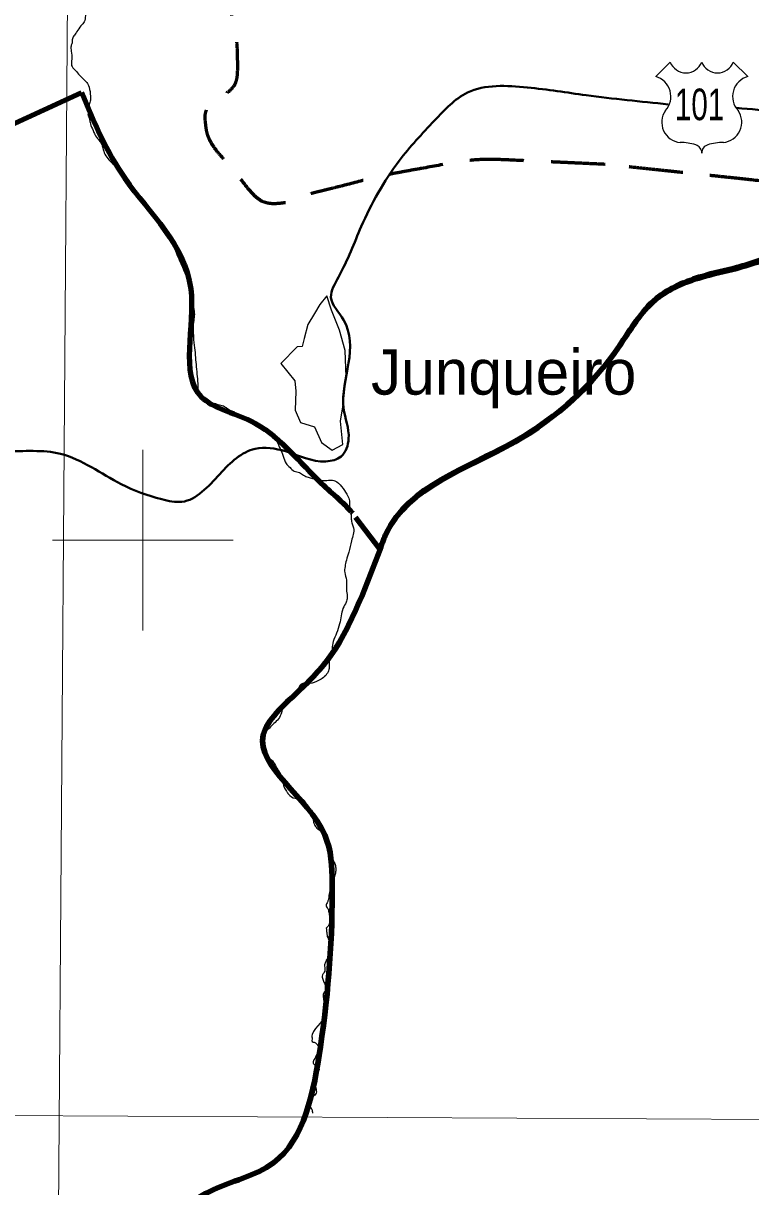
# Model space of a CAD drawing. Extents: x 553962 to 842807, y 8883888 to 9032388.
# Drawn here: x 773676 to 781727, y 8892842 to 8905725 of the extents above; entities that cross this region are included whole.
import ezdxf
from ezdxf.enums import TextEntityAlignment as Align

# ---------------------------------------------------------------- set-up
doc = ezdxf.new("R2010")
doc.units = 0
doc.header["$LTSCALE"] = 200
doc.linetypes.add('MEDIUM_DASHED', pattern=[4.5, 3, -1.5])
for name, color, linetype, lineweight in [('1', 7, 'Continuous', 13), ('10', 7, 'MEDIUM_DASHED', 60), ('12', 7, 'Continuous', 25), ('2', 7, 'Continuous', 13), ('21', 7, 'Continuous', 25), ('24', 7, 'Continuous', 25), ('48', 7, 'Continuous', 25), ('9', 7, 'Continuous', 90)]:
    doc.layers.add(name, color=color, linetype=linetype, lineweight=lineweight)
doc.layers.add('41', color=7, linetype='Continuous')

msp = doc.modelspace()

# ---------------------------------------------------------------- linework, layer by layer
at = {"layer": '1'}
for points in [[(774987.1, 9020818), (774482.3, 8948876), (774053.6, 8890875.3)], [(564751.7, 8894587.5), (664411.9, 8894209.9), (791388.5, 8893536.2)]]:
    msp.add_lwpolyline(points, dxfattribs=at)
at = {"layer": '10'}
for points in [[(780116.2, 8904162.2), (779769.4, 8904177.9), (779422.6, 8904193.7), (779075.8, 8904209.5), (778695.9, 8904226.8), (778318.1, 8904159.8), (777941, 8904091.2), (777596, 8904028.4), (777262.1, 8903937.2), (776924.3, 8903854.6), (776803.3, 8903825.1), (776686.8, 8903750.4), (776569.7, 8903736.3), (776304.5, 8903704.6), (776099.5, 8903983.3), (775884, 8904233.1), (775776.3, 8904358), (775709.2, 8904488.3), (775694.9, 8904611.7), (775670.8, 8904818.6), (776050.4, 8904994.8), (776049.5, 8905226.7), (776047.7, 8905694.5), (775846.8, 8906171.8), (775860.4, 8906646.1), (775878.9, 8907296.2), (776043.6, 8907946.8), (776074.4, 8908597), (776108.2, 8909310.3), (775454.3, 8910013.8), (775625.2, 8910702.5), (775746.8, 8911192.8), (776625.7, 8911182.1), (776831, 8911648.8), (777030.2, 8912101.5), (777228.1, 8912557.1), (777420.7, 8913014.1), (777556.6, 8913336.6), (777687.6, 8913670.8), (777822.6, 8913984), (777919.6, 8914208.9), (778290.2, 8914361.2), (778319.1, 8914551.8), (778353.9, 8914781.3), (778054.2, 8915076.5), (777751.7, 8915261.5), (777515.3, 8915405.9), (777278.6, 8915289.1), (777042.4, 8915285.1), (776916.2, 8915283), (776790.1, 8915252.3), (776664.1, 8915261.5), (776484.7, 8915274.5), (776355.7, 8915449.8), (776238.5, 8915592.7), (776104.7, 8915755.7), (776352.4, 8916067), (776214.8, 8916207.7), (776079, 8916346.7), (775768.6, 8916238.7), (775623.8, 8916349.7), (775431, 8916497.3), (775387.1, 8916881.7), (775127.3, 8916988.4), (774292.1, 8917331.5), (773439.5, 8917458.1), (772578.9, 8917506.5), (772178.6, 8917529.1), (771773.4, 8917358), (771373.1, 8917411.9), (771257.5, 8917427.5), (771157.3, 8917493.9), (771065.7, 8917577.5), (770748.6, 8917866.7), (770887.1, 8918430.9), (770592.8, 8918689.4), (770430.6, 8918831.9), (770160.1, 8918847), (770001.8, 8918996.9), (769746.9, 8919238.3), (769557.2, 8919552.6), (769292.5, 8919801.2), (768866.2, 8920201.6), (768426.7, 8920562), (767897.5, 8920818.5), (767600.3, 8920962.5), (767240, 8920922), (766928.1, 8920842.2), (766588, 8920755), (766267.8, 8920606.4), (765982.4, 8920369), (765805, 8920221.5), (765830.9, 8919932), (765651.4, 8919801.2), (765249.7, 8919508.7), (764806.4, 8919315.8), (764351, 8919115.2), (764017, 8918968.1), (763624.4, 8918749.5), (763310.7, 8918831.3)], [(791022.3, 8893525.2), (790998.2, 8893563.9), (790976.6, 8893603.6), (790958.1, 8893644.5), (790880.2, 8893816.2), (791122.9, 8894067.7), (791029, 8894235.9), (790852.2, 8894552.3), (790416.6, 8894713.7), (790248.8, 8895040.2), (789991.8, 8895540), (789801.8, 8896089), (789539.5, 8896601.6), (789389.9, 8896893.9), (789208, 8897169.4), (789019.3, 8897429.6), (788807, 8897722.3), (788164.5, 8897350), (787931.7, 8897595.2), (787591, 8897954.1), (788384.1, 8898805.4), (788002.7, 8899203.9), (787861.3, 8899351.5), (787702.7, 8899501.4), (787506.2, 8899535.1), (787264.2, 8899576.4), (787007.5, 8899544.7), (786773.2, 8899487.7), (786501.3, 8899421.7), (786253.1, 8899206.1), (785969.3, 8899203.9), (785544.1, 8899200.5), (785118.3, 8899243), (784692.6, 8899251.2), (784401.1, 8899256.7), (784109.1, 8899218.1), (783817.8, 8899251.2), (783638, 8899271.6), (783485.4, 8899384.8), (783321.3, 8899464.1), (783173.4, 8899535.5), (783015.8, 8899578.3), (782895.7, 8899700.7), (782822.6, 8899775.1), (782797.6, 8899870.5), (782753.9, 8899960.9), (782611.3, 8900255.4), (782322.4, 8900533.2), (782376.2, 8900850.2), (782436.3, 8901204.9), (782502.5, 8901559.9), (782565.3, 8901914.8), (782589, 8902048.8), (782624.6, 8902183.3), (782636.2, 8902316.9), (782646.1, 8902429.7), (782572.9, 8902537.7), (782541.7, 8902648.1), (782486, 8902845.1), (782430.9, 8903042.4), (782376.2, 8903239.6), (782342.1, 8903362), (782520.6, 8903499.3), (782423.5, 8903618.1), (782156.2, 8903944.9), (781802, 8903983.3), (781454.1, 8904020.2), (781008.1, 8904067.5), (780562.1, 8904114.9), (780116.2, 8904162.2)]]:
    msp.add_open_spline(points, degree=3, dxfattribs=at)
at = {"layer": '12', "lineweight": 40}
for points in [[(781569.2, 8904786.7), (782039.7, 8904747.1), (782669.3, 8904708.5), (783006.7, 8904747.1), (783373.7, 8904928.3), (783777.7, 8905132.8), (784291.7, 8905049.2), (784468.4, 8905065.3), (784754.3, 8905737.1), (785107.7, 8905939.5), (785694.7, 8905935.1), (786283.6, 8906023.1), (786505.7, 8906018.9), (787086.7, 8905742.8), (787462.6, 8905479.4)], [(762623.9, 8893658.6), (765112.7, 8894889), (765616.1, 8895112.7), (766035.6, 8895168.6), (766622.8, 8895168.6), (767098.2, 8895308.5), (767433.8, 8895644), (767797.3, 8896343.2), (767965.1, 8896650.8), (768216.8, 8896818.6), (768636.3, 8897489.7), (769335.4, 8898552.4), (769698.9, 8899027.8), (770118.4, 8899810.8), (770454, 8900314.2), (770957.3, 8900677.7), (771712.4, 8900845.5), (772663.2, 8901013.3), (773474.2, 8900985.3), (774089.4, 8900957.3), (774760.5, 8900621.8), (775208, 8900454), (775431.7, 8900426), (775851.2, 8900733.6), (776242.7, 8901013.3), (776578.2, 8900985.3), (777025.7, 8900873.4), (777193.5, 8900929.4), (777277.3, 8901125.1), (777221.4, 8901460.7), (777277.3, 8901964.1), (777221.4, 8902439.5), (777081.6, 8902691.1), (777165.5, 8902914.9), (777417.2, 8903474.2), (777836.6, 8904201.2), (778228.2, 8904648.7), (778591.7, 8904956.3), (779254.3, 8905013.8), (779906, 8904928.3), (780814.8, 8904826.8)]]:
    msp.add_spline(points, degree=3, dxfattribs=at)
at = {"layer": '2'}
for p, q in [((775000, 8899000), (775000, 8901000)), ((774000, 8900000), (776000, 8900000))]:
    msp.add_line(p, q, dxfattribs=at)
at = {"layer": '21'}
msp.add_lwpolyline([(777212.9, 8901059.9), (777186.4, 8901318), (777216.7, 8901500.2), (777250.9, 8901811.5), (777239.5, 8902100), (777175, 8902327.7), (777087.7, 8902547.9), (777034.5, 8902707.3), (776958.6, 8902612.4), (776897.9, 8902509.9), (776825.7, 8902388.4), (776784, 8902232.8), (776761.2, 8902145.5), (776708.1, 8902141.7), (776525.9, 8901955.7), (776681.5, 8901765.9), (776692.9, 8901652), (776685.3, 8901439.5), (776746, 8901302.8), (776897.9, 8901257.2), (776977.6, 8901082.6), (777095.2, 8900999.1)], close=True, dxfattribs=at)
at = {"layer": '24'}
for points in [[(774185.6, 8908665.7), (774206.6, 8908640.3), (774262.2, 8908604.4), (774377, 8908558), (774477.9, 8908507), (774520.8, 8908450.2), (774556.7, 8908357.5), (774590.3, 8908228.8), (774637.8, 8908089.7), (774657, 8907966.8), (774646.5, 8907852.1), (774629.1, 8907712.9), (774632.6, 8907601.7), (774636.1, 8907542.5), (774608.3, 8907500.8), (774570, 8907459.1), (774545.7, 8907382.6), (774537.9, 8907322.4), (774546.2, 8907252.2), (774566.8, 8907147.9), (774572, 8907048.8), (774582.3, 8906929.1), (774580.2, 8906846.2), (774553.4, 8906721.3), (774483.2, 8906572.6), (774441.9, 8906478.6), (774411, 8906374.3), (774403.7, 8906304.8), (774420.2, 8906190.2), (774426.4, 8906138.5), (774400.6, 8906085.9), (774376.9, 8906034.2), (774372.8, 8905948.5), (774375.9, 8905877.3), (774365.5, 8905808.1), (774350, 8905739.9), (774314.9, 8905694.5), (774270.6, 8905633.5), (774243.7, 8905593.3), (774221, 8905553), (774216.9, 8905506.5), (774205.5, 8905472.4), (774207.6, 8905414.6), (774213.8, 8905325.8), (774211.7, 8905257.6), (774247.8, 8905209.1), (774287.1, 8905162.6), (774350, 8905098.6), (774387.2, 8905056.3), (774415, 8904970.4), (774420.2, 8904906.4), (774418.1, 8904863), (774400.6, 8904807.3), (774394.4, 8904756.7), (774392.3, 8904706.1)], [(774392.3, 8904706.1), (774408.8, 8904660.6), (774419.2, 8904612.1), (774449.1, 8904536.7), (774468.7, 8904491.3), (774507.9, 8904436.5), (774539.9, 8904392.1), (774556.5, 8904343.6), (774580.2, 8904274.3), (774623.5, 8904211.3), (774744.3, 8904094.6), (774766, 8904064.6), (774795.9, 8904014), (774839.2, 8903964.5), (774905.3, 8903868.4), (774960, 8903815.8), (775000.3, 8903755.9), (775044.6, 8903704.2), (775089, 8903634), (775153, 8903546.6), (775202.6, 8903472.3), (775237.7, 8903411.4), (775282, 8903354.6), (775350.7, 8903226.5), (775418.8, 8903065.4), (775490, 8902901.2), (775526.5, 8902794.9), (775551.6, 8902675.7), (775557.9, 8902600.4), (775569.2, 8902517.7), (775565.4, 8902451.2), (775555.4, 8902374.6), (775557.9, 8902305.6), (775559.1, 8902246.7), (775571.7, 8902131.1), (775590.5, 8901919), (775608, 8901708.2), (775616.8, 8901634.1), (775655.7, 8901576.4), (775685.8, 8901541.2), (775722.2, 8901524.9), (775773.6, 8901522.4), (775835.1, 8901502.3), (775892.8, 8901487.2), (775930.4, 8901462.2), (775995.7, 8901423.2), (776059.7, 8901389.4), (776242.1, 8901296.3), (776356.3, 8901236.1), (776415.2, 8901188.4), (776484.2, 8901094.3), (776518.1, 8901016.4), (776553.2, 8900932.3), (776584.6, 8900849.5), (776628.5, 8900806.8)], [(776628.5, 8900806.8), (776674.9, 8900766.7), (776732.6, 8900749.1), (776779, 8900721.5), (776828, 8900697.7), (776930.8, 8900676.3), (776998.6, 8900661.2), (777071.3, 8900666.3), (777125.3, 8900657.5), (777199.6, 8900594.6), (777257.3, 8900509.2), (777283.7, 8900452.8), (777287.4, 8900381.2), (777303.7, 8900309.7), (777306.2, 8900235.6), (777316.3, 8900180.4), (777331.3, 8900136.5), (777307.5, 8899993.4), (777279.9, 8899869.1), (777252.3, 8899778.8), (777237.2, 8899709.7), (777233.4, 8899642.9), (777253.5, 8899560.1), (777253.5, 8899499.9), (777253.5, 8899437.1), (777262.3, 8899365.6), (777249.8, 8899315.4), (777214.6, 8899245.1), (777194.6, 8899163.5), (777177, 8899075.6), (777144.4, 8898972.7), (777105.5, 8898878.2), (777094.2, 8898801.6), (777077.8, 8898718.8), (777062.8, 8898654.8), (777060.3, 8898580.7), (777042.7, 8898530.5), (776998.8, 8898480.3), (776944.9, 8898447.7), (776847, 8898412.5), (776791.8, 8898415.1), (776769.2, 8898415.1), (776723.4, 8898359.3), (776713.4, 8898317.9), (776678.3, 8898272.7), (776641.9, 8898253.9), (776613, 8898251.4), (776586.7, 8898237.6), (776566.6, 8898203.7), (776551.6, 8898159.8), (776534, 8898089.5), (776500.1, 8898022.9), (776449.9, 8897971.5), (776401, 8897921.3), (776365.9, 8897887.4)], [(776365.9, 8897887.4), (776337, 8897852.2), (776322, 8897817.1), (776310.7, 8897755.6), (776314.5, 8897724.2), (776345.8, 8897655.4), (776379.7, 8897601.5), (776422.3, 8897570.1), (776466.2, 8897507.3), (776502.6, 8897448.3), (776539, 8897370.5), (776552.8, 8897306.5), (776564.1, 8897265.1), (776587.9, 8897223.7), (776611.8, 8897188.5), (776684.5, 8897143.3), (776759.8, 8897134.6), (776784.9, 8897119.5), (776803.7, 8897075.6), (776837.6, 8897037.9), (776875.2, 8896999), (776882.7, 8896955.1), (776887.8, 8896884.8), (776899.1, 8896853.4), (776925, 8896814.1), (776977.7, 8896777.7), (777001.5, 8896757.6), (777016.6, 8896726.3), (777024.1, 8896688.6), (777030.3, 8896627.1), (777039.1, 8896585.7), (777056.7, 8896540.5), (777073, 8896504.1), (777101.9, 8896467.7), (777118.2, 8896433.8), (777133.2, 8896384.9), (777134.5, 8896338.4), (777128.2, 8896303.3), (777113.2, 8896253.1), (777096.8, 8896212.9), (777085.6, 8896182.8), (777065.4, 8896101.2), (777056.7, 8896071.1), (777056.7, 8896043.5), (777050.4, 8896017.1), (777040.3, 8895985.7), (777029.1, 8895963.1), (777031.6, 8895941.8), (777045.4, 8895923), (777057.9, 8895882.8), (777067.9, 8895833.9), (777067.9, 8895778.6), (777059.2, 8895742.2), (777040.3, 8895717.1), (777029.1, 8895705.8)], [(777029.1, 8895705.8), (777034.1, 8895656.9), (777037.8, 8895625.5), (777057.9, 8895576.6), (777080.5, 8895531.4), (777089.3, 8895497.5), (777085.5, 8895461.1), (777069.2, 8895412.1), (777051.6, 8895380.8), (777030.3, 8895349.4), (777017.8, 8895319.3), (777011.5, 8895297.9), (777015.2, 8895243.3), (777007.7, 8895217), (776988.9, 8895186.8), (776985.1, 8895163), (776990.1, 8895139.1), (777009, 8895096.5), (777021.5, 8895051.3), (777025.3, 8895023.7), (777002.7, 8894991), (776993.9, 8894953.4), (777001.4, 8894903.2), (776998.9, 8894847.9), (777001.4, 8894802.8), (777011.5, 8894772.7), (776873.4, 8894529.4), (776869.7, 8894500.5), (776873.4, 8894477.9), (776873.4, 8894449.1), (776896, 8894441.5), (776946.2, 8894401.4), (776968.8, 8894385.1), (776941.2, 8894328.6), (776893.5, 8894247), (776883.5, 8894226.9), (776894.7, 8894198), (776918.6, 8894176.7), (776948.7, 8894154.1), (776944.9, 8894129), (776931.1, 8894110.2), (776907.3, 8894075), (776887.2, 8894046.2), (776884.7, 8894021.1), (776893.5, 8893983.4), (776909.8, 8893950.8), (776916.1, 8893923.2), (776921.1, 8893893), (776912.3, 8893867.9), (776865.9, 8893832.8), (776847.1, 8893812.7), (776838.3, 8893767.5), (776840.8, 8893739.9), (776868.4, 8893699.8), (776877.2, 8893658.3)]]:
    msp.add_spline(points, degree=3, dxfattribs=at)
at = {"layer": '48'}
for p, q in [((780675.3, 8905135.7), (780835.3, 8905295.6)), ((781534.6, 8905295.6), (781694.5, 8905135.7))]:
    msp.add_line(p, q, dxfattribs=at)
for centre, radius, start, end in [((781010.1, 8905362.6), 187.2, 200.95927, 339.04073), ((781359.7, 8905362.6), 187.2, 200.95927, 339.04073), ((780613.3, 8904913.8), 230.3, 317.5721, 74.36886), ((781756.6, 8904913.8), 230.3, 105.62774, 222.4279), ((780966.8, 8904628.7), 224.7, 144.73733, 264.65778), ((781403.1, 8904628.7), 224.7, 275.34222, 35.26267), ((780944.8, 8903815.2), 589.7, 72.89371, 89.90057), ((781425, 8903815.2), 589.7, 90.09943, 107.10629), ((781090.6, 8904288.6), 94.4, 357.69345, 72.92955), ((781279.3, 8904288.6), 94.4, 107.07045, 182.30655)]:
    msp.add_arc(centre, radius, start, end, dxfattribs=at)
at = {"layer": '9'}
for p, q in [((770082.7, 8903005.7), (774319.9, 8904959.2)), ((770082.7, 8903005.7), (774319.9, 8904959.2)), ((777354.4, 8900257.2), (777624.3, 8899897)), ((777354.4, 8900257.2), (777624.3, 8899897)), ((777421.5, 8899378.1), (777624.7, 8899897.9)), ((777421.5, 8899378.1), (777624.7, 8899897.9)), ((777421.5, 8899378.1), (777624.7, 8899897.9)), ((777433.4, 8899408.6), (777636.6, 8899928.4)), ((777433.4, 8899408.6), (777636.6, 8899928.4))]:
    msp.add_line(p, q, dxfattribs=at)
for points in [[(774319.9, 8904959.2), (774800.3, 8904008.1), (775529.3, 8902785.1), (775645.2, 8901589.1), (776191.3, 8901322.2), (776927.4, 8900677), (777301.9, 8900321), (777321.5, 8900299.2)], [(774319.9, 8904959.2), (774800.3, 8904008.1), (775529.3, 8902785.1), (775645.2, 8901589.1), (776191.3, 8901322.2), (776927.4, 8900677), (777301.9, 8900321), (777321.5, 8900299.2)], [(777620.1, 8899886), (777691.7, 8900069.3), (779119.3, 8901090.4), (780268.4, 8902140.2), (780678.4, 8902667.1), (781187.2, 8902914.3), (781568, 8903011), (782101.4, 8903181.8), (783345.6, 8903521.3), (787274.1, 8903777.8), (790089.1, 8904149.1), (791909.3, 8903747.2), (792712.2, 8902876.5), (792837.1, 8902672.3), (793449.8, 8902739.1)], [(777620.1, 8899886), (777691.7, 8900069.3), (779119.3, 8901090.4), (780268.4, 8902140.2), (780678.4, 8902667.1), (781187.2, 8902914.3), (781568, 8903011), (782101.4, 8903181.8), (783345.6, 8903521.3), (787274.1, 8903777.8), (790089.1, 8904149.1), (791909.3, 8903747.2), (792712.2, 8902876.5), (792837.1, 8902672.3), (793449.8, 8902739.1)], [(777624.7, 8899897.9), (777696.4, 8900081.2), (779123.9, 8901102.4), (780273.1, 8902152.2), (780683, 8902679.1), (781191.8, 8902926.2), (781572.6, 8903022.9), (782106.1, 8903193.7), (783350.3, 8903533.3), (787278.8, 8903789.8), (790093.8, 8904161), (791914, 8903759.1), (792716.9, 8902888.4), (792841.7, 8902684.3), (793454.5, 8902751.1)], [(777624.7, 8899897.9), (777696.4, 8900081.2), (779123.9, 8901102.4), (780273.1, 8902152.2), (780683, 8902679.1), (781191.8, 8902926.2), (781572.6, 8903022.9), (782106.1, 8903193.7), (783350.3, 8903533.3), (787278.8, 8903789.8), (790093.8, 8904161), (791914, 8903759.1), (792716.9, 8902888.4), (792841.7, 8902684.3), (793454.5, 8902751.1)], [(777421.5, 8899378.1), (777078.1, 8898719.8), (776715, 8898321.5), (776332.1, 8897844.8), (777012.8, 8896738.4), (777094.5, 8896207.1), (776964.6, 8894389.8), (776444.2, 8893106.5), (775732.1, 8892785.8), (775246.9, 8892335.8), (775165.8, 8891754.3), (775186.4, 8891222.2), (775285, 8890917.2), (775409.2, 8890637.1), (775534, 8890433), (775531.3, 8890129.1), (775519.2, 8889836.8)], [(777421.5, 8899378.1), (777078.1, 8898719.8), (776715, 8898321.5), (776332.1, 8897844.8), (777012.8, 8896738.4), (777094.5, 8896207.1), (776964.6, 8894389.8), (776444.2, 8893106.5), (775732.1, 8892785.8), (775246.9, 8892335.8), (775165.8, 8891754.3), (775186.4, 8891222.2), (775285, 8890917.2), (775409.2, 8890637.1), (775534, 8890433), (775531.3, 8890129.1), (775519.2, 8889836.8)], [(775519.2, 8889836.8), (775531.3, 8890129.1), (775534, 8890433), (775409.2, 8890637.1), (775285, 8890917.2), (775186.4, 8891222.2), (775165.8, 8891754.3), (775246.9, 8892335.8), (775732.1, 8892785.8), (776444.2, 8893106.5), (776964.6, 8894389.8), (777094.5, 8896207.1), (777012.8, 8896738.4), (776332.1, 8897844.8), (776715, 8898321.5), (777078.1, 8898719.8), (777421.5, 8899378.1)], [(777421.5, 8899378.1), (777078.1, 8898719.8), (776715, 8898321.5), (776332.1, 8897844.8), (777012.8, 8896738.4), (777094.5, 8896207.1), (776964.6, 8894389.8), (776444.2, 8893106.5), (775732.1, 8892785.8), (775246.9, 8892335.8), (775165.8, 8891754.3), (775186.4, 8891222.2), (775285, 8890917.2), (775409.2, 8890637.1), (775534, 8890433), (775531.3, 8890129.1), (775519.2, 8889836.8)]]:
    msp.add_spline(points, degree=3, dxfattribs=at)

# ---------------------------------------------------------------- texts
at = {"layer": '41'}
msp.add_text('Junqueiro', height=500, dxfattribs=at).set_placement((777524.8, 8901612.8))
at = {"layer": '48', "width": 0.7}
msp.add_text('101', height=350, dxfattribs=at).set_placement((781160.7, 8904651.4), align=Align.CENTER)

doc.saveas('drawing.dxf')
